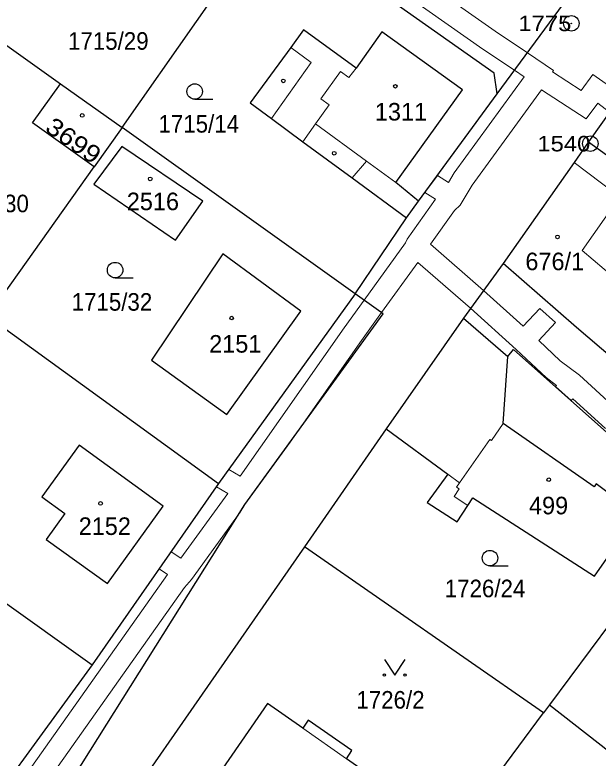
# Model space of a CAD drawing. Extents: x -679733 to -673243, y -1075091 to -1066557.
# Drawn here: x -676868.5 to -676812, y -1071988.2 to -1071916.2 of the extents above; entities that cross this region are included whole.
import ezdxf
from ezdxf.enums import TextEntityAlignment as Align

# ---------------------------------------------------------------- set-up
doc = ezdxf.new("R2010")
doc.units = 0
doc.header["$LTSCALE"] = 0.68
for name, color, linetype, lineweight in [('1', 7, 'Continuous', 25), ('13', 7, 'Continuous', 13), ('3', 7, 'Continuous', 25), ('4', 7, 'Continuous', 13), ('5', 7, 'Continuous', 25), ('8', 7, 'Continuous', 25)]:
    doc.layers.add(name, color=color, linetype=linetype, lineweight=lineweight)
doc.layers.add('2', color=7, linetype='Continuous')

msp = doc.modelspace()

# ---------------------------------------------------------------- linework, layer by layer
at = {"layer": '1'}
for p, q in [((-676821.82, -1071923.88), (-676814.15, -1071913.47)), ((-676829.42, -1071934.29), (-676821.82, -1071923.88)), ((-676858.14, -1071927.16), (-676860.86, -1071930.95)), ((-676835.58, -1071943.24), (-676858.14, -1071927.16)), ((-676835.58, -1071943.24), (-676830.6, -1071935.9)), ((-676871.16, -1071945.4), (-676848.79, -1071961.62)), ((-676825.09, -1071945.59), (-676832.55, -1071956.32)), ((-676832.55, -1071956.32), (-676840.48, -1071967.73)), ((-676883.7, -1071963), (-676861.04, -1071979.15)), ((-676816.75, -1071983.04), (-676817.34, -1071983.82))]:
    msp.add_line(p, q, dxfattribs=at)
for points in [[(-676858.14, -1071927.16), (-676843.75, -1071906.6), (-676864.55, -1071891.94)], [(-676821.82, -1071923.88), (-676822.09, -1071921.9), (-676841.5, -1071908.19), (-676843.75, -1071906.6)], [(-676880.74, -1071911.03), (-676864.1, -1071922.92), (-676858.14, -1071927.16)], [(-676804.15, -1071916.28), (-676807.22, -1071920.47), (-676812.97, -1071928.53), (-676805.42, -1071933.98)], [(-676860.86, -1071930.95), (-676866.81, -1071926.69), (-676864.1, -1071922.92)], [(-676812.97, -1071928.53), (-676814.34, -1071930.52), (-676821.23, -1071940.32)], [(-676893.51, -1071929.18), (-676871.16, -1071945.4), (-676860.86, -1071930.95)], [(-676810.61, -1071949.51), (-676814.12, -1071946.52), (-676821.23, -1071940.32), (-676825.09, -1071945.59), (-676820.79, -1071949.33)], [(-676877.7, -1072011.25), (-676867.53, -1071997.48), (-676846.24, -1071963.65), (-676832.86, -1071945.18), (-676835.58, -1071943.24)], [(-676835.58, -1071943.24), (-676848.79, -1071961.62), (-676861.04, -1071979.15)], [(-676820.79, -1071949.33), (-676820.22, -1071948.63), (-676802.75, -1071964.16), (-676799.97, -1071966.7)], [(-676832.55, -1071956.32), (-676826.58, -1071960.72), (-676828.6, -1071963.46), (-676825.69, -1071965.33), (-676824.66, -1071963.73), (-676824.18, -1071962.99), (-676812.37, -1071970.59), (-676809.33, -1071966.18), (-676809.48, -1071966.07), (-676808.34, -1071964.55), (-676812.23, -1071961.64), (-676812.42, -1071961.92), (-676821.22, -1071955.8), (-676820.79, -1071949.33)], [(-676810.85, -1071975.09), (-676816.75, -1071983.04), (-676806.29, -1071991.21)], [(-676861.04, -1071979.15), (-676874.99, -1071998.27), (-676877.55, -1071998.21), (-676898.24, -1071983.39)]]:
    msp.add_lwpolyline(points, dxfattribs=at)
for points in [[(-676829.42, -1071934.29), (-676831.63, -1071932.46), (-676825.18, -1071923.51), (-676832.98, -1071917.88), (-676835.48, -1071921.39), (-676840.56, -1071917.69), (-676841.81, -1071919.41), (-676845.73, -1071924.77), (-676843.68, -1071926.28), (-676840.63, -1071928.52), (-676835.86, -1071932.03), (-676830.6, -1071935.9)], [(-676858.18, -1071928.97), (-676860.87, -1071932.64), (-676852.96, -1071938.05), (-676850.32, -1071934.27)], [(-676840.82, -1071944.94), (-676848.4, -1071939.39), (-676855.28, -1071949.68), (-676848, -1071954.92)], [(-676854.16, -1071963.79), (-676862.31, -1071957.91), (-676865.92, -1071962.91), (-676863.68, -1071964.52), (-676865.49, -1071967.03), (-676859.57, -1071971.29)], [(-676817.34, -1071983.82), (-676840.48, -1071967.73), (-676867.57, -1072006.72), (-676846.84, -1072023.63), (-676834.61, -1072007.14), (-676828.66, -1071999.1), (-676822.76, -1071991.15)], [(-676858.18, -1072003.33), (-676844.79, -1072012.78), (-676839.41, -1072005.05), (-676836.53, -1072007.05), (-676834.73, -1072004.47), (-676837.61, -1072002.46), (-676830.57, -1071992.35), (-676836.42, -1071988.25), (-676835.88, -1071987.47), (-676840.11, -1071984.51), (-676840.65, -1071985.29), (-676844.06, -1071982.91)]]:
    msp.add_lwpolyline(points, close=True, dxfattribs=at)
at = {"layer": '13'}
for points in [[(-676809.73, -1071923.99), (-676812.54, -1071922.03), (-676813.69, -1071923.56), (-676816.45, -1071921.76), (-676816.37, -1071921.62), (-676818.89, -1071919.91), (-676822, -1071917.82), (-676829.01, -1071912.89)], [(-676830.25, -1071914.61), (-676823.2, -1071919.56), (-676820.15, -1071921.61), (-676819.21, -1071922.25), (-676825.98, -1071931.55), (-676826.54, -1071932.47), (-676827.6, -1071931.8), (-676828.81, -1071933.45), (-676827.78, -1071934.1), (-676830.52, -1071937.96), (-676830.69, -1071938.32), (-676834.69, -1071943.87), (-676836.62, -1071946.55), (-676846.7, -1071960.91), (-676847.82, -1071960.26), (-676848.79, -1071961.62), (-676849.01, -1071961.93), (-676847.91, -1071962.57), (-676852.45, -1071968.83), (-676853.39, -1071968.21), (-676854.56, -1071969.88), (-676853.75, -1071970.41), (-676871.5, -1071995.5)], [(-676810.7, -1071953.99), (-676813.85, -1071951.12), (-676815.7, -1071949.74), (-676817.78, -1071947.77), (-676816.17, -1071946.03), (-676817.69, -1071944.67), (-676819.29, -1071946.39), (-676823.15, -1071942.94), (-676828.27, -1071938.45), (-676825.94, -1071935.19), (-676825.41, -1071934.67), (-676824.22, -1071932.73), (-676817.51, -1071923.51), (-676813.19, -1071926.32), (-676812.07, -1071924.8), (-676810.92, -1071925.65)], [(-676869.8, -1071996.68), (-676852.11, -1071971.67), (-676851.41, -1071970.9), (-676846.71, -1071964.4), (-676846.24, -1071963.65), (-676841.87, -1071957.62), (-676834.94, -1071947.75), (-676833.01, -1071945.07), (-676829.5, -1071940.2), (-676824.4, -1071944.65), (-676819.97, -1071948.63), (-676817.06, -1071951.36), (-676816.06, -1071952.11), (-676816.17, -1071952.23), (-676814.64, -1071953.59)], [(-676814.64, -1071953.59), (-676814.49, -1071953.41), (-676811.31, -1071956.3)]]:
    msp.add_lwpolyline(points, dxfattribs=at)
at = {"layer": '3'}
for p, q in [((-676851.113, -1071924.41), (-676849.363, -1071924.41)), ((-676858.823, -1071941.7), (-676857.073, -1071941.7)), ((-676822.513, -1071969.58), (-676820.763, -1071969.58))]:
    msp.add_line(p, q, dxfattribs=at)
msp.add_lwpolyline([(-676832.74, -1071978.649), (-676831.74, -1071980.15), (-676830.74, -1071978.649)], dxfattribs=at)
for centre, radius in [((-676851.1129, -1071923.6598), 0.75), ((-676858.8229, -1071940.9498), 0.75), ((-676822.5129, -1071968.8298), 0.75), ((-676832.74, -1071980.1495), 0.1), ((-676830.74, -1071980.1495), 0.1)]:
    msp.add_circle(centre, radius, dxfattribs=at)
at = {"layer": '4'}
for p, q in [((-676839.82, -1071920.84), (-676841.81, -1071919.41)), ((-676843.68, -1071926.28), (-676839.82, -1071920.84)), ((-676836.98, -1071921.72), (-676838.89, -1071924.38)), ((-676836.17, -1071922.3), (-676836.98, -1071921.72)), ((-676835.48, -1071921.39), (-676836.17, -1071922.3)), ((-676838.89, -1071924.38), (-676838.09, -1071924.96)), ((-676838.09, -1071924.96), (-676839.4, -1071926.8)), ((-676839.4, -1071926.8), (-676840.63, -1071928.52)), ((-676839.4, -1071926.8), (-676834.46, -1071930.4)), ((-676834.46, -1071930.4), (-676835.86, -1071932.03)), ((-676834.46, -1071930.4), (-676831.63, -1071932.46)), ((-676814.34, -1071930.52), (-676809.97, -1071933.88)), ((-676809.97, -1071933.88), (-676813.57, -1071939.04)), ((-676813.57, -1071939.04), (-676810.33, -1071941.82)), ((-676822.37, -1071957.46), (-676821.22, -1071955.8)), ((-676825.45, -1071961.55), (-676822.53, -1071957.35)), ((-676822.53, -1071957.35), (-676822.37, -1071957.46)), ((-676825.45, -1071961.55), (-676826.58, -1071960.72)), ((-676825.98, -1071962.86), (-676825.51, -1071962.13)), ((-676825.75, -1071961.98), (-676825.45, -1071961.55)), ((-676825.51, -1071962.13), (-676825.75, -1071961.98)), ((-676824.66, -1071963.73), (-676825.98, -1071962.86)), ((-676840.65, -1071985.29), (-676836.42, -1071988.25))]:
    msp.add_line(p, q, dxfattribs=at)
at = {"layer": '5'}
for centre in [(-676842.5268, -1071922.6392), (-676831.6768, -1071923.1592), (-676862.0068, -1071925.9792), (-676837.5968, -1071929.6392), (-676855.4168, -1071932.1192), (-676815.9668, -1071937.7392), (-676847.5268, -1071945.5892), (-676816.8168, -1071961.2392), (-676860.2268, -1071963.5392)]:
    msp.add_circle(centre, 0.175, dxfattribs=at)
at = {"layer": '8'}
for centre, radius in [((-676814.63, -1071917.0698), 0.75), ((-676814.63, -1071917.0698), 0.03), ((-676812.79, -1071928.7098), 0.75), ((-676812.79, -1071928.7098), 0.03)]:
    msp.add_circle(centre, radius, dxfattribs=at)

# ---------------------------------------------------------------- texts
at = {"layer": '2', "width": 0.95}
for s, p in [('1715/29', (-676863.38, -1071919.62)), ('1715/14', (-676854.62, -1071927.64)), ('1715/30', (-676874.98, -1071935.35)), ('1715/32', (-676863.03, -1071944.88)), ('1726/24', (-676826.89, -1071972.62)), ('1726/2', (-676835.45, -1071983.4))]:
    msp.add_text(s, height=1.7, dxfattribs=at).set_placement(p)
at = {"layer": '2'}
for s, p in [('1311', (-676833.66, -1071926.47)), ('2516', (-676857.69, -1071935.15)), ('676/1', (-676819.08, -1071940.96)), ('2151', (-676849.71, -1071948.94)), ('499', (-676818.73, -1071964.59)), ('2152', (-676862.35, -1071966.59))]:
    msp.add_text(s, height=1.7, dxfattribs=at).set_placement(p)
at = {"layer": '2', "width": 1.15}
msp.add_text('3699', height=1.7, rotation=325, dxfattribs=at).set_placement((-676865.717, -1071927.436))
at = {"layer": '8', "width": 1.15}
for s, p in [('1775', (-676814.629, -1071917.82)), ('1540', (-676812.789, -1071929.46))]:
    msp.add_text(s, height=1.5, dxfattribs=at).set_placement(p, align=Align.RIGHT)

doc.saveas('drawing.dxf')
